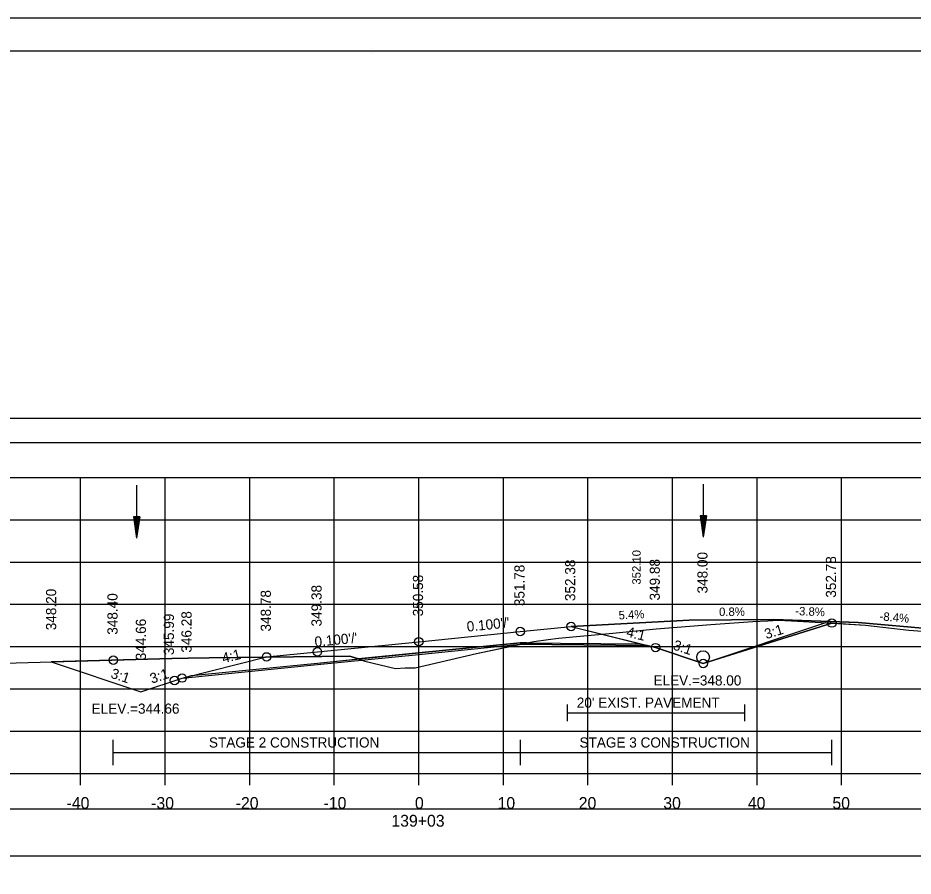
# Model space of a CAD drawing. Extents: x 1376273 to 1384221, y 378927 to 384592.
# Drawn here: x 1377010.4 to 1377116.2, y 382143.7 to 382245.2 of the extents above; entities that cross this region are included whole.
import ezdxf

# ---------------------------------------------------------------- set-up
doc = ezdxf.new("R2010")
doc.units = 0
for name, color, linetype in [('R_Alt Surface', 7, 'Continuous'), ('R_Axis', 7, 'Continuous'), ('R_Axis Annot', 7, 'Continuous'), ('R_Border', 7, 'Continuous'), ('R_Border Notes', 7, 'Continuous'), ('R_Dimension', 7, 'Continuous'), ('R_Drive', 7, 'Continuous'), ('R_Exist Surface', 7, 'Continuous'), ('R_Fin Surface', 7, 'Continuous'), ('R_Grid', 7, 'Continuous'), ('R_No Plot', 7, 'Continuous'), ('R_Water', 7, 'Continuous'), ('R_Xsect Elev', 7, 'Continuous'), ('R_Xsect Slope', 7, 'Continuous'), ('T_Detection Zones', 7, 'Continuous'), ('T_Notes', 7, 'Continuous')]:
    doc.layers.add(name, color=color, linetype=linetype)

msp = doc.modelspace()

# ---------------------------------------------------------------- linework, layer by layer
at = {"layer": 'R_Alt Surface'}
for points in [[(1377030.9, 382167.43), (1377045.77, 382168.91), (1377057.77, 382170.11), (1377069.77, 382171.31), (1377084.06, 382171.17)], [(1377075.3, 382164.02), (1377075.3, 382162.02)], [(1377096.28, 382164.02), (1377096.28, 382162.02)], [(1377075.3, 382163.02), (1377096.28, 382163.02)]]:
    msp.add_lwpolyline(points, dxfattribs=at)
at = {"layer": 'R_Axis'}
for p, q in [((1376907.77, 382155.86), (1377207.77, 382155.86)), ((1377017.77, 382154.46), (1377017.77, 382155.86)), ((1377027.77, 382154.46), (1377027.77, 382155.86)), ((1377037.77, 382154.46), (1377037.77, 382155.86)), ((1377047.77, 382154.46), (1377047.77, 382155.86)), ((1377057.77, 382154.46), (1377057.77, 382155.86)), ((1377067.77, 382154.46), (1377067.77, 382155.86)), ((1377077.77, 382154.46), (1377077.77, 382155.86)), ((1377087.77, 382154.46), (1377087.77, 382155.86)), ((1377097.77, 382154.46), (1377097.77, 382155.86)), ((1377107.77, 382154.46), (1377107.77, 382155.86))]:
    msp.add_line(p, q, dxfattribs=at)
at = {"layer": 'R_Axis Annot'}
for points in [[(1376907.2, 382195.01), (1377209.01, 382195.01), (1377209.01, 382197.82), (1376907.2, 382197.82)], [(1376907.2, 382146.1), (1377209.01, 382146.1), (1377209.01, 382151.62), (1376907.2, 382151.62)]]:
    msp.add_lwpolyline(points, close=True, dxfattribs=at)
at = {"layer": 'R_Border'}
for p, q in [((1376899.77, 382241.32), (1377215.95, 382241.32)), ((1377052.29, 382241.06), (1377052.29, 382241.06)), ((1377052.29, 382241.06), (1377052.29, 382241.06))]:
    msp.add_line(p, q, dxfattribs=at)
at = {"layer": 'R_Dimension'}
for p, q in [((1377021.64, 382156.82), (1377021.64, 382159.82)), ((1377069.8, 382156.82), (1377069.8, 382159.82)), ((1377106.61, 382156.82), (1377106.61, 382159.82)), ((1377021.64, 382158.32), (1377106.61, 382158.32))]:
    msp.add_line(p, q, dxfattribs=at)
at = {"layer": 'R_Drive'}
for p, q in [((1377075.77, 382173.24), (1377089.75, 382173.99)), ((1377089.75, 382173.99), (1377099.75, 382174.07)), ((1377099.75, 382174.07), (1377109.74, 382173.69)), ((1377109.74, 382173.69), (1377119.7, 382172.85))]:
    msp.add_line(p, q, dxfattribs=at)
at = {"layer": 'R_Exist Surface'}
msp.add_lwpolyline([(1377007.26, 382168.87), (1377028.57, 382169.45), (1377030.48, 382169.49), (1377032.99, 382169.53), (1377049.63, 382169.73), (1377051.37, 382169.15), (1377055.02, 382168.27), (1377056.17, 382168.33), (1377057.35, 382168.33), (1377064.59, 382170.04), (1377071.36, 382171.47), (1377073.06, 382171.68), (1377074.3, 382171.84), (1377080.7, 382172.44), (1377085.82, 382172.97), (1377092.3, 382173.46), (1377097.28, 382173.81), (1377099.05, 382173.92), (1377100.25, 382173.98), (1377101.86, 382173.92), (1377105.34, 382173.72), (1377110.61, 382173.4), (1377115.72, 382172.81), (1377120.02, 382172.5)], dxfattribs=at)
at = {"layer": 'R_Fin Surface'}
msp.add_lwpolyline([(1377014.28, 382169.06), (1377024.9, 382165.52), (1377029.77, 382167.14), (1377039.77, 382169.64), (1377045.77, 382170.24), (1377057.77, 382171.44), (1377069.77, 382172.64), (1377075.77, 382173.24), (1377084.77, 382170.99), (1377085.77, 382170.74), (1377091.41, 382168.86), (1377106.61, 382173.64)], dxfattribs=at)
at = {"layer": 'R_Grid'}
for p, q in [((1376907.77, 382190.86), (1377207.77, 382190.86)), ((1376907.77, 382190.86), (1377207.77, 382190.86)), ((1377017.77, 382155.86), (1377017.77, 382190.86)), ((1377017.77, 382155.86), (1377017.77, 382190.86)), ((1377027.77, 382155.86), (1377027.77, 382190.86)), ((1377027.77, 382155.86), (1377027.77, 382190.86)), ((1377037.77, 382155.86), (1377037.77, 382190.86)), ((1377037.77, 382155.86), (1377037.77, 382190.86)), ((1377047.77, 382155.86), (1377047.77, 382190.86)), ((1377047.77, 382155.86), (1377047.77, 382190.86)), ((1377057.77, 382155.86), (1377057.77, 382190.86)), ((1377057.77, 382155.86), (1377057.77, 382190.86)), ((1377067.77, 382155.86), (1377067.77, 382190.86)), ((1377067.77, 382155.86), (1377067.77, 382190.86)), ((1377077.77, 382155.86), (1377077.77, 382190.86)), ((1377077.77, 382155.86), (1377077.77, 382190.86)), ((1377087.77, 382155.86), (1377087.77, 382190.86)), ((1377087.77, 382155.86), (1377087.77, 382190.86)), ((1377097.77, 382155.86), (1377097.77, 382190.86)), ((1377097.77, 382155.86), (1377097.77, 382190.86)), ((1377107.77, 382155.86), (1377107.77, 382190.86)), ((1377107.77, 382155.86), (1377107.77, 382190.86)), ((1376907.77, 382185.86), (1377207.77, 382185.86)), ((1376907.77, 382185.86), (1377207.77, 382185.86)), ((1376907.77, 382180.86), (1377207.77, 382180.86)), ((1376907.77, 382180.86), (1377207.77, 382180.86)), ((1376907.77, 382175.86), (1377207.77, 382175.86)), ((1376907.77, 382175.86), (1377207.77, 382175.86)), ((1376907.77, 382170.86), (1377207.77, 382170.86)), ((1376907.77, 382170.86), (1377207.77, 382170.86)), ((1376907.77, 382165.86), (1377207.77, 382165.86)), ((1376907.77, 382165.86), (1377207.77, 382165.86)), ((1376907.77, 382160.86), (1377207.77, 382160.86)), ((1376907.77, 382160.86), (1377207.77, 382160.86)), ((1376907.77, 382155.86), (1377207.77, 382155.86)), ((1376907.77, 382155.86), (1377207.77, 382155.86))]:
    msp.add_line(p, q, dxfattribs=at)
at = {"layer": 'R_No Plot'}
msp.add_line((1376887.37, 382245.21), (1377220.7, 382245.21), dxfattribs=at)
for points in [[(1376887.36, 382245.21), (1377220.7, 382245.21), (1377220.7, 382031.88), (1376887.36, 382031.88)], [(1377133.69, 382241.32), (1377133.69, 382231.44), (1377169.42, 382231.44), (1377169.42, 382228.52), (1377192.62, 382228.52), (1377192.62, 382204.19), (1377215.95, 382204.19), (1377215.95, 382035.86), (1376899.77, 382035.86), (1376899.77, 382241.32)]]:
    msp.add_lwpolyline(points, close=True, dxfattribs=at)
msp.add_lwpolyline([(1377029.77, 382167.14), (1377045.77, 382168.74), (1377057.77, 382169.94), (1377069.77, 382171.14), (1377084.77, 382170.99)], dxfattribs=at)
for centre in [(1377075.77, 382173.24), (1377075.77, 382173.24), (1377106.61, 382173.64), (1377106.61, 382173.64), (1377069.77, 382172.64), (1377069.77, 382172.64), (1377057.77, 382171.44), (1377057.77, 382171.44), (1377085.77, 382170.74), (1377085.77, 382170.74), (1377039.77, 382169.64), (1377039.77, 382169.64), (1377045.77, 382170.24), (1377045.77, 382170.24), (1377021.64, 382169.26), (1377021.64, 382169.26), (1377091.41, 382168.86), (1377091.41, 382168.86), (1377091.41, 382168.86), (1377091.41, 382168.86), (1377028.88, 382166.85), (1377028.88, 382166.85), (1377028.88, 382166.85), (1377028.88, 382166.85), (1377029.77, 382167.14), (1377029.77, 382167.14)]:
    msp.add_circle(centre, 0.5, dxfattribs=at)
at = {"layer": 'R_Water'}
for p, q in [((1377024.39, 382189.94), (1377024.39, 382183.69)), ((1377091.41, 382190.07), (1377091.41, 382183.82)), ((1377024.01, 382186.19), (1377024.39, 382183.69)), ((1377024.76, 382186.19), (1377024.01, 382186.19)), ((1377024.07, 382186.19), (1377024.39, 382184.11)), ((1377024.14, 382186.19), (1377024.39, 382184.54)), ((1377024.2, 382186.19), (1377024.39, 382184.95)), ((1377024.26, 382186.19), (1377024.39, 382185.38)), ((1377024.33, 382186.19), (1377024.39, 382185.79)), ((1377024.76, 382186.19), (1377024.39, 382183.69)), ((1377024.51, 382186.19), (1377024.39, 382185.38)), ((1377024.64, 382186.19), (1377024.39, 382184.54)), ((1377024.7, 382186.19), (1377024.39, 382184.11)), ((1377024.57, 382186.19), (1377024.39, 382184.95)), ((1377024.45, 382186.19), (1377024.39, 382185.79)), ((1377091.04, 382186.32), (1377091.41, 382183.82)), ((1377091.79, 382186.32), (1377091.04, 382186.32)), ((1377091.1, 382186.32), (1377091.41, 382184.23)), ((1377091.16, 382186.32), (1377091.41, 382184.66)), ((1377091.23, 382186.32), (1377091.41, 382185.08)), ((1377091.29, 382186.32), (1377091.41, 382185.5)), ((1377091.35, 382186.32), (1377091.41, 382185.92)), ((1377091.79, 382186.32), (1377091.41, 382183.82)), ((1377091.53, 382186.32), (1377091.41, 382185.5)), ((1377091.66, 382186.32), (1377091.41, 382184.66)), ((1377091.73, 382186.32), (1377091.41, 382184.23)), ((1377091.6, 382186.32), (1377091.41, 382185.08)), ((1377091.47, 382186.32), (1377091.41, 382185.92))]:
    msp.add_line(p, q, dxfattribs=at)
msp.add_circle((1377091.39, 382169.61), 0.75, dxfattribs=at)
at = {"layer": 'T_Detection Zones'}
for p, q in [((1377070.56, 382171.3), (1377069.77, 382171.31)), ((1377069.8, 382171.14), (1377070.56, 382171.3)), ((1377045.77, 382168.91), (1377050.62, 382169.4)), ((1377030.9, 382167.43), (1377045.77, 382168.91))]:
    msp.add_line(p, q, dxfattribs=at)
msp.add_lwpolyline([(1377069.8, 382171.14), (1377071.36, 382171.47), (1377073.06, 382171.68), (1377074.3, 382171.84), (1377080.7, 382172.44), (1377085.82, 382172.97), (1377092.3, 382173.46), (1377097.28, 382173.81), (1377099.05, 382173.92), (1377100.25, 382173.98), (1377101.86, 382173.92), (1377105.34, 382173.72), (1377106.61, 382173.64), (1377091.41, 382168.86), (1377085.77, 382170.74), (1377084.77, 382170.99)], close=True, dxfattribs=at)
for points in [[(1377069.77, 382171.31), (1377057.77, 382170.11), (1377050.62, 382169.4)], [(1377050.62, 382169.4), (1377051.37, 382169.15), (1377055.02, 382168.27), (1377056.17, 382168.33), (1377057.35, 382168.33), (1377064.59, 382170.04), (1377069.8, 382171.14)], [(1377050.62, 382169.4), (1377049.63, 382169.73), (1377039.65, 382169.61), (1377032.99, 382169.53), (1377030.48, 382169.49), (1377028.57, 382169.45), (1377014.28, 382169.06)], [(1377014.28, 382169.06), (1377024.9, 382165.52), (1377029.77, 382167.14), (1377030.9, 382167.43)]]:
    msp.add_lwpolyline(points, dxfattribs=at)
at = {"layer": 'T_Notes'}
for p, q in [((1377089.75, 382173.99), (1377075.77, 382173.24)), ((1377099.75, 382174.07), (1377089.75, 382173.99)), ((1377109.74, 382173.69), (1377099.75, 382174.07)), ((1377119.7, 382172.85), (1377109.74, 382173.69))]:
    msp.add_line(p, q, dxfattribs=at)
for points in [[(1377084.06, 382171.17), (1377085.77, 382170.74), (1377091.41, 382168.86), (1377105.89, 382173.69)], [(1377105.89, 382173.69), (1377110.61, 382173.4), (1377115.72, 382172.81), (1377120.02, 382172.5), (1377129.24, 382171.89), (1377135.68, 382171.3)], [(1377075.77, 382173.24), (1377079.45, 382172.32), (1377084.06, 382171.17)]]:
    msp.add_lwpolyline(points, dxfattribs=at)

# ---------------------------------------------------------------- texts
at = {"layer": 'R_Alt Surface'}
msp.add_text("20' EXIST. PAVEMENT", height=1.2, dxfattribs=at).set_placement((1377076.45, 382163.63))
at = {"layer": 'R_Axis Annot'}
for s, p in [('-40', (1377016.11, 382151.66)), ('-30', (1377026.11, 382151.66)), ('-20', (1377036.11, 382151.66)), ('-10', (1377046.5, 382151.66)), ('0', (1377057.31, 382151.66)), ('10', (1377067.08, 382151.66)), ('20', (1377076.68, 382151.66)), ('30', (1377086.68, 382151.66)), ('40', (1377096.68, 382151.66)), ('50', (1377106.68, 382151.66)), ('139+03', (1377054.52, 382149.56))]:
    msp.add_text(s, height=1.4, dxfattribs=at).set_placement(p)
at = {"layer": 'R_Border Notes'}
for s, p in [('ELEV.=348.00', (1377085.52, 382166.26)), ('ELEV.=344.66', (1377019.07, 382162.92))]:
    msp.add_text(s, height=1.2, dxfattribs=at).set_placement(p)
at = {"layer": 'R_Dimension'}
for s, p in [('STAGE 2 CONSTRUCTION', (1377032.95, 382158.92)), ('STAGE 3 CONSTRUCTION', (1377076.77, 382158.92))]:
    msp.add_text(s, height=1.2, dxfattribs=at).set_placement(p)
at = {"layer": 'R_Drive'}
for s, rotation, p in [('0.8%', 0.4426, (1377093.28, 382174.47)), ('-3.8%', 357.8086, (1377102.28, 382174.58)), ('5.4%', 3.0766, (1377081.42, 382174.06)), ('-8.4%', 355.1746, (1377112.23, 382173.97))]:
    msp.add_text(s, height=1, rotation=rotation, dxfattribs=at).set_placement(p)
at = {"layer": 'R_No Plot'}
for s, p in [('348.40', (1377022.14, 382172.26)), ('345.99', (1377028.81, 382169.85))]:
    msp.add_text(s, height=1.2, rotation=90, dxfattribs=at).set_placement(p)
at = {"layer": 'R_Xsect Elev'}
for s, height, p in [('352.10', 1, (1377084.01, 382178.19)), ('348.00', 1.2, (1377091.91, 382177.14)), ('352.38', 1.2, (1377076.27, 382176.24)), ('349.88', 1.2, (1377086.27, 382176.31)), ('352.78', 1.2, (1377107.11, 382176.64)), ('351.78', 1.2, (1377070.27, 382175.64)), ('350.58', 1.2, (1377058.27, 382174.44)), ('348.20', 1.2, (1377014.88, 382172.79)), ('349.38', 1.2, (1377046.27, 382173.24)), ('348.78', 1.2, (1377040.27, 382172.64)), ('346.28', 1.2, (1377030.89, 382170.14)), ('344.66', 1.2, (1377025.5, 382169.24))]:
    msp.add_text(s, height=height, rotation=90, dxfattribs=at).set_placement(p)
at = {"layer": 'R_Xsect Slope'}
for s, rotation, p in [("0.100'/'", 5.7106, (1377063.5, 382172.62)), ('3:1', 17.4601, (1377098.86, 382171.73)), ("0.100'/'", 5.7106, (1377045.5, 382170.82)), ('4:1', 345.9638, (1377082.24, 382172.07)), ('3:1', 341.5651, (1377087.74, 382170.55)), ('4:1', 14.0362, (1377034.65, 382168.88)), ('3:1', 341.5651, (1377021.24, 382167.2)), ('3:1', 18.4349, (1377026.2, 382166.46))]:
    msp.add_text(s, height=1.2, rotation=rotation, dxfattribs=at).set_placement(p)

doc.saveas('drawing.dxf')
